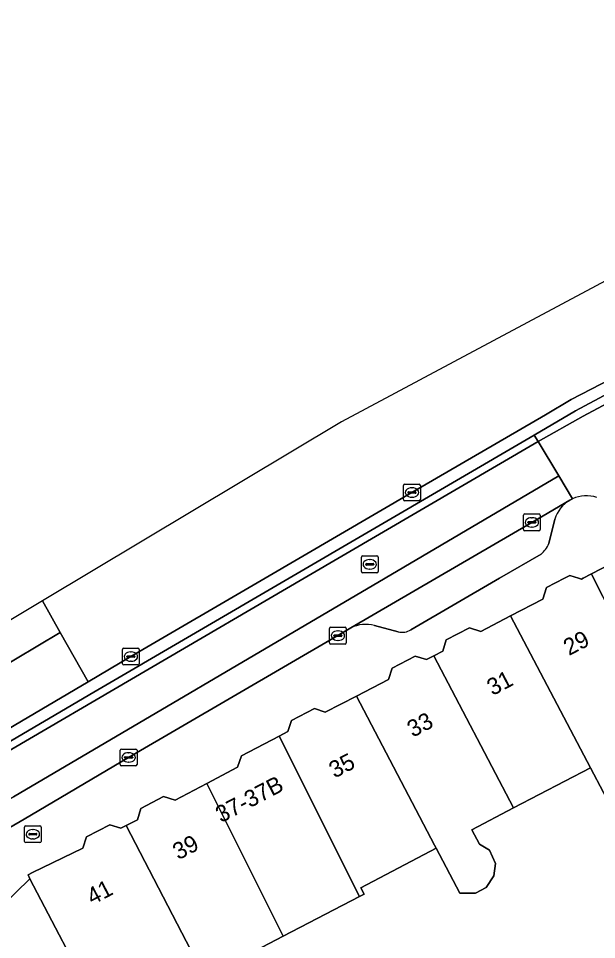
# Model space of a CAD drawing. Extents: x 159262 to 160143, y 383399 to 384319.
# Drawn here: x 159356.6 to 159391.1, y 384228.4 to 384283.4 of the extents above; entities that cross this region are included whole.
import ezdxf

# ---------------------------------------------------------------- set-up
doc = ezdxf.new("R2010")
doc.units = 0
for name, color, linetype in [('IMGEO_Berm_open', 7, 'Continuous'), ('IMGEO_Brandkraan', 7, 'Continuous'), ('IMGEO_Erf', 7, 'Continuous'), ('IMGEO_Kolk', 7, 'Continuous'), ('IMGEO_Pand', 7, 'Continuous'), ('IMGEO_Pand_nummerreeks', 7, 'Continuous'), ('IMGEO_Parkeervlak_open', 7, 'Continuous'), ('IMGEO_Rijbaan_lokaal_gesloten', 7, 'Continuous'), ('IMGEO_Rijbaan_lokaal_open', 7, 'Continuous'), ('IMGEO_Rijbaan_regionaal_gesloten', 7, 'Continuous'), ('IMGEO_Rioolput', 7, 'Continuous'), ('IMGEO_Voetpad_open', 7, 'Continuous')]:
    doc.layers.add(name, color=color, linetype=linetype)

msp = doc.modelspace()

# ---------------------------------------------------------------- linework, layer by layer
at = {"layer": 'IMGEO_Berm_open'}
msp.add_lwpolyline([(159423.246, 384277.236), (159427.486, 384279.521), (159430.427, 384281.088), (159430.178, 384281.556), (159429.983, 384281.917), (159423.629, 384278.478), (159423.819, 384278.126), (159423.689, 384278.056), (159389.884, 384259.976), (159387.412, 384258.533), (159387.644, 384258.15), (159390.341, 384259.651)], close=True, dxfattribs=at)
for points in [[(159423.689, 384278.056), (159423.819, 384278.126), (159423.629, 384278.478), (159422.254, 384277.734), (159411.634, 384272.028), (159389.631, 384260.66), (159388.083, 384259.739), (159380.122, 384255.107), (159371.368, 384250), (159363.349, 384245.322), (159360.8, 384243.819), (159348.417, 384236.517)], [(159341.593, 384231.271), (159342.013, 384230.78), (159343.599, 384232.135), (159345.104, 384233.347), (159346.698, 384234.564), (159348.347, 384235.672), (159355.233, 384239.748), (159361.148, 384243.2), (159372.799, 384250), (159387.412, 384258.533), (159389.884, 384259.976), (159423.689, 384278.056)], [(159387.644, 384258.15), (159387.412, 384258.533), (159372.799, 384250), (159361.148, 384243.2), (159355.233, 384239.748), (159348.347, 384235.672), (159346.698, 384234.564), (159345.104, 384233.347), (159343.599, 384232.135), (159345.003, 384230.769), (159348.309, 384234.081)], [(159353.057, 384237.919), (159355.173, 384239.192), (159373.685, 384250), (159387.644, 384258.15)]]:
    msp.add_lwpolyline(points, dxfattribs=at)
at = {"layer": 'IMGEO_Brandkraan'}
for p, q in [((159357.076, 384235.229), (159357.928, 384235.229)), ((159357.001, 384234.303), (159357.001, 384235.155)), ((159357.26, 384234.723), (159357.26, 384234.735)), ((159357.698, 384234.686), (159357.3, 384234.686)), ((159357.303, 384234.772), (159357.701, 384234.772)), ((159357.489, 384235.009), (159357.514, 384235.009)), ((159357.744, 384234.735), (159357.744, 384234.723)), ((159358.002, 384235.155), (159358.002, 384234.303)), ((159357.928, 384234.229), (159357.076, 384234.229)), ((159357.512, 384234.449), (159357.487, 384234.449))]:
    msp.add_line(p, q, dxfattribs=at)
for points in [[(159357.076, 384235.229), (159357.928, 384235.229)], [(159357.001, 384234.303), (159357.001, 384235.155)], [(159358.002, 384235.155), (159358.002, 384234.303)], [(159357.928, 384234.229), (159357.076, 384234.229)]]:
    msp.add_lwpolyline(points, dxfattribs=at)
for centre, radius, start, end in [((159357.078, 384235.153), 0.0765, 91.552, 178.448), ((159357.078, 384235.153), 0.0765, 91.552, 178.448), ((159357.926, 384235.153), 0.0765, 1.552, 88.448), ((159357.926, 384235.153), 0.0765, 1.552, 88.448), ((159357.3, 384234.732), 0.0403, 85.8775, 175.7526), ((159357.297, 384234.722), 0.0366, 178.938, 274.7102), ((159357.701, 384234.729), 0.043, 264.8664, 352.4533), ((159357.705, 384234.734), 0.0386, 1.7309, 96.639), ((159357.078, 384234.305), 0.0765, 181.552, 268.448), ((159357.078, 384234.305), 0.0765, 181.552, 268.448), ((159357.926, 384234.305), 0.0765, 271.552, 358.448), ((159357.926, 384234.305), 0.0765, 271.552, 358.448)]:
    msp.add_arc(centre, radius, start, end, dxfattribs=at)
for centre, major_axis, ratio, start_param, end_param in [((159357.488, 384234.729), (-0.387, 0.002), 0.722429, 4.712389, 7.853982), ((159357.513, 384234.729), (-0.39, 0.002), 0.717154, 1.570796, 4.712389)]:
    msp.add_ellipse(centre, major_axis=major_axis, ratio=ratio, start_param=start_param, end_param=end_param, dxfattribs=at)
at = {"layer": 'IMGEO_Erf'}
for points in [[(159391.947, 384250.825), (159390.833, 384250.255), (159390.963, 384250), (159393.22, 384245.555)], [(159393.102, 384234.267), (159390.768, 384238.692), (159386.188, 384236.3), (159383.692, 384234.996), (159384.146, 384234.13), (159384.751, 384233.784), (159385.104, 384232.992), (159385.013, 384232.245), (159384.556, 384231.544), (159383.906, 384231.223), (159382.976, 384231.207), (159381.571, 384233.888), (159377.071, 384231.538), (159377.27, 384231.157), (159376.986, 384231.009), (159372.447, 384228.646), (159367.764, 384226.208)]]:
    msp.add_lwpolyline(points, dxfattribs=at)
at = {"layer": 'IMGEO_Kolk'}
for p, q in [((159379.697, 384255.607), (159380.549, 384255.607)), ((159379.622, 384254.681), (159379.622, 384255.533)), ((159379.881, 384255.101), (159379.881, 384255.113)), ((159380.319, 384255.064), (159379.921, 384255.064)), ((159379.924, 384255.15), (159380.322, 384255.15)), ((159380.11, 384255.387), (159380.135, 384255.387)), ((159380.365, 384255.113), (159380.365, 384255.101)), ((159380.623, 384255.533), (159380.623, 384254.681)), ((159380.549, 384254.607), (159379.697, 384254.607)), ((159380.133, 384254.827), (159380.108, 384254.827)), ((159386.775, 384252.899), (159386.775, 384253.751)), ((159386.85, 384253.825), (159387.702, 384253.825)), ((159387.077, 384253.368), (159387.475, 384253.368)), ((159387.263, 384253.605), (159387.288, 384253.605)), ((159387.776, 384253.751), (159387.776, 384252.899)), ((159387.702, 384252.825), (159386.85, 384252.825)), ((159387.034, 384253.319), (159387.034, 384253.331)), ((159387.472, 384253.282), (159387.074, 384253.282)), ((159387.286, 384253.045), (159387.261, 384253.045)), ((159387.518, 384253.331), (159387.518, 384253.319)), ((159375.204, 384246.143), (159375.204, 384246.995)), ((159375.279, 384247.069), (159376.131, 384247.069)), ((159375.692, 384246.849), (159375.717, 384246.849)), ((159376.205, 384246.995), (159376.205, 384246.143)), ((159375.463, 384246.563), (159375.463, 384246.575)), ((159375.901, 384246.526), (159375.503, 384246.526)), ((159375.506, 384246.612), (159375.904, 384246.612)), ((159375.715, 384246.289), (159375.69, 384246.289)), ((159375.947, 384246.575), (159375.947, 384246.563)), ((159362.849, 384244.895), (159362.849, 384245.747)), ((159362.924, 384245.821), (159363.776, 384245.821)), ((159363.85, 384245.747), (159363.85, 384244.895)), ((159376.131, 384246.069), (159375.279, 384246.069)), ((159363.108, 384245.315), (159363.108, 384245.327)), ((159363.546, 384245.278), (159363.148, 384245.278)), ((159363.151, 384245.364), (159363.549, 384245.364)), ((159363.337, 384245.601), (159363.362, 384245.601)), ((159363.592, 384245.327), (159363.592, 384245.315)), ((159363.776, 384244.821), (159362.924, 384244.821)), ((159363.36, 384245.041), (159363.335, 384245.041)), ((159362.717, 384238.884), (159362.717, 384239.736)), ((159362.792, 384239.81), (159363.644, 384239.81)), ((159363.718, 384239.736), (159363.718, 384238.884)), ((159362.976, 384239.304), (159362.976, 384239.316)), ((159363.414, 384239.267), (159363.016, 384239.267)), ((159363.019, 384239.353), (159363.417, 384239.353)), ((159363.205, 384239.59), (159363.23, 384239.59)), ((159363.46, 384239.316), (159363.46, 384239.304)), ((159363.644, 384238.81), (159362.792, 384238.81)), ((159363.228, 384239.03), (159363.203, 384239.03))]:
    msp.add_line(p, q, dxfattribs=at)
for points in [[(159379.697, 384255.607), (159380.549, 384255.607)], [(159379.622, 384254.681), (159379.622, 384255.533)], [(159380.623, 384255.533), (159380.623, 384254.681)], [(159380.549, 384254.607), (159379.697, 384254.607)], [(159386.775, 384252.899), (159386.775, 384253.751)], [(159386.85, 384253.825), (159387.702, 384253.825)], [(159387.776, 384253.751), (159387.776, 384252.899)], [(159387.702, 384252.825), (159386.85, 384252.825)], [(159375.204, 384246.143), (159375.204, 384246.995)], [(159375.279, 384247.069), (159376.131, 384247.069)], [(159376.205, 384246.995), (159376.205, 384246.143)], [(159362.849, 384244.895), (159362.849, 384245.747)], [(159362.924, 384245.821), (159363.776, 384245.821)], [(159363.85, 384245.747), (159363.85, 384244.895)], [(159376.131, 384246.069), (159375.279, 384246.069)], [(159363.776, 384244.821), (159362.924, 384244.821)], [(159362.717, 384238.884), (159362.717, 384239.736)], [(159362.792, 384239.81), (159363.644, 384239.81)], [(159363.718, 384239.736), (159363.718, 384238.884)], [(159363.644, 384238.81), (159362.792, 384238.81)]]:
    msp.add_lwpolyline(points, dxfattribs=at)
for centre, radius, start, end in [((159379.699, 384255.531), 0.0765, 91.552, 178.448), ((159379.699, 384255.531), 0.0765, 91.552, 178.448), ((159380.547, 384255.531), 0.0765, 1.552, 88.448), ((159380.547, 384255.531), 0.0765, 1.552, 88.448), ((159379.921, 384255.11), 0.0403, 85.8775, 175.7526), ((159379.918, 384255.1), 0.0366, 178.938, 274.7102), ((159380.322, 384255.107), 0.043, 264.8664, 352.4533), ((159380.326, 384255.112), 0.0386, 1.7309, 96.639), ((159379.699, 384254.683), 0.0765, 181.552, 268.448), ((159379.699, 384254.683), 0.0765, 181.552, 268.448), ((159380.547, 384254.683), 0.0765, 271.552, 358.448), ((159380.547, 384254.683), 0.0765, 271.552, 358.448), ((159386.852, 384253.749), 0.0765, 91.552, 178.448), ((159386.852, 384253.749), 0.0765, 91.552, 178.448), ((159387.074, 384253.328), 0.0403, 85.8775, 175.7526), ((159387.479, 384253.33), 0.0386, 1.7309, 96.639), ((159387.7, 384253.749), 0.0765, 1.552, 88.448), ((159387.7, 384253.749), 0.0765, 1.552, 88.448), ((159386.852, 384252.901), 0.0765, 181.552, 268.448), ((159386.852, 384252.901), 0.0765, 181.552, 268.448), ((159387.071, 384253.318), 0.0366, 178.938, 274.7102), ((159387.475, 384253.325), 0.043, 264.8664, 352.4533), ((159387.7, 384252.901), 0.0765, 271.552, 358.448), ((159387.7, 384252.901), 0.0765, 271.552, 358.448), ((159375.281, 384246.993), 0.0765, 91.552, 178.448), ((159375.281, 384246.993), 0.0765, 91.552, 178.448), ((159376.129, 384246.993), 0.0765, 1.552, 88.448), ((159376.129, 384246.993), 0.0765, 1.552, 88.448), ((159375.503, 384246.572), 0.0403, 85.8775, 175.7526), ((159375.5, 384246.562), 0.0366, 178.938, 274.7102), ((159375.904, 384246.569), 0.043, 264.8664, 352.4533), ((159375.908, 384246.574), 0.0386, 1.7309, 96.639), ((159362.926, 384245.745), 0.0765, 91.552, 178.448), ((159362.926, 384245.745), 0.0765, 91.552, 178.448), ((159363.774, 384245.745), 0.0765, 1.552, 88.448), ((159363.774, 384245.745), 0.0765, 1.552, 88.448), ((159375.281, 384246.145), 0.0765, 181.552, 268.448), ((159375.281, 384246.145), 0.0765, 181.552, 268.448), ((159376.129, 384246.145), 0.0765, 271.552, 358.448), ((159376.129, 384246.145), 0.0765, 271.552, 358.448), ((159363.148, 384245.324), 0.0403, 85.8775, 175.7526), ((159363.145, 384245.314), 0.0366, 178.938, 274.7102), ((159363.549, 384245.321), 0.043, 264.8664, 352.4533), ((159363.553, 384245.326), 0.0386, 1.7309, 96.639), ((159362.926, 384244.897), 0.0765, 181.552, 268.448), ((159362.926, 384244.897), 0.0765, 181.552, 268.448), ((159363.774, 384244.897), 0.0765, 271.552, 358.448), ((159363.774, 384244.897), 0.0765, 271.552, 358.448), ((159362.794, 384239.734), 0.0765, 91.552, 178.448), ((159362.794, 384239.734), 0.0765, 91.552, 178.448), ((159363.642, 384239.734), 0.0765, 1.552, 88.448), ((159363.642, 384239.734), 0.0765, 1.552, 88.448), ((159363.016, 384239.313), 0.0403, 85.8775, 175.7526), ((159363.013, 384239.303), 0.0366, 178.938, 274.7102), ((159363.417, 384239.31), 0.043, 264.8664, 352.4533), ((159363.421, 384239.315), 0.0386, 1.7309, 96.639), ((159362.794, 384238.886), 0.0765, 181.552, 268.448), ((159362.794, 384238.886), 0.0765, 181.552, 268.448), ((159363.642, 384238.886), 0.0765, 271.552, 358.448), ((159363.642, 384238.886), 0.0765, 271.552, 358.448)]:
    msp.add_arc(centre, radius, start, end, dxfattribs=at)
for centre, major_axis, ratio, start_param, end_param in [((159380.109, 384255.107), (-0.387, 0.002), 0.722429, 4.712389, 7.853982), ((159380.134, 384255.107), (-0.39, 0.002), 0.717154, 1.570796, 4.712389), ((159387.262, 384253.325), (-0.387, 0.002), 0.722429, 4.712389, 7.853982), ((159387.287, 384253.325), (-0.39, 0.002), 0.717154, 1.570796, 4.712389), ((159375.691, 384246.569), (-0.387, 0.002), 0.722429, 4.712389, 7.853982), ((159375.716, 384246.569), (-0.39, 0.002), 0.717154, 1.570796, 4.712389), ((159363.336, 384245.321), (-0.387, 0.002), 0.722429, 4.712389, 7.853982), ((159363.361, 384245.321), (-0.39, 0.002), 0.717154, 1.570796, 4.712389), ((159363.204, 384239.31), (-0.387, 0.002), 0.722429, 4.712389, 7.853982), ((159363.229, 384239.31), (-0.39, 0.002), 0.717154, 1.570796, 4.712389)]:
    msp.add_ellipse(centre, major_axis=major_axis, ratio=ratio, start_param=start_param, end_param=end_param, dxfattribs=at)
at = {"layer": 'IMGEO_Pand'}
for points in [[(159385.995, 384247.742), (159390.768, 384238.692), (159393.102, 384234.267), (159397.827, 384236.735), (159395.511, 384241.169), (159393.22, 384245.555), (159390.963, 384250), (159390.833, 384250.255), (159390.342, 384250), (159390.236, 384249.945), (159390.061, 384250), (159389.54, 384250.164), (159389.225, 384250), (159388.151, 384249.44), (159387.934, 384248.749)], [(159385.995, 384247.742), (159384.232, 384246.826), (159383.549, 384247.041), (159382.173, 384246.323), (159381.96, 384245.646), (159381.422, 384245.366), (159386.188, 384236.3), (159390.768, 384238.692)], [(159381.422, 384245.366), (159380.988, 384245.141), (159380.317, 384245.355), (159378.934, 384244.639), (159378.719, 384243.962), (159376.81, 384242.971), (159381.476, 384234.067), (159381.571, 384233.888), (159382.976, 384231.207), (159383.906, 384231.223), (159384.556, 384231.544), (159385.013, 384232.245), (159385.104, 384232.992), (159384.751, 384233.784), (159384.146, 384234.13), (159383.692, 384234.996), (159386.188, 384236.3)], [(159372.206, 384240.58), (159376.986, 384231.009), (159377.27, 384231.157), (159377.071, 384231.538), (159381.571, 384233.888), (159381.476, 384234.067), (159376.81, 384242.971), (159374.952, 384242.006), (159374.311, 384242.216), (159372.938, 384241.52), (159372.717, 384240.845)], [(159372.206, 384240.58), (159369.943, 384239.404), (159369.722, 384238.72), (159367.875, 384237.755), (159372.447, 384228.646), (159376.986, 384231.009)], [(159372.447, 384228.646), (159367.875, 384237.755), (159365.987, 384236.769), (159365.306, 384236.98), (159363.949, 384236.266), (159363.74, 384235.595), (159363.064, 384235.241), (159367.764, 384226.208)], [(159367.764, 384226.208), (159363.064, 384235.241), (159362.758, 384235.081), (159362.087, 384235.293), (159360.707, 384234.575), (159360.494, 384233.898), (159357.49, 384232.441), (159357.215, 384232.298), (159357.33, 384232.077), (159361.239, 384224.59), (159362.446, 384225.22), (159363.177, 384223.82)]]:
    msp.add_lwpolyline(points, close=True, dxfattribs=at)
at = {"layer": 'IMGEO_Parkeervlak_open'}
for points in [[(159389.54, 384254.653), (159387.275, 384253.326), (159381.574, 384250), (159376.484, 384247.03)], [(159388.288, 384252.058), (159388.647, 384253.51)], [(159380.061, 384246.923), (159385.354, 384250), (159387.823, 384251.435)], [(159377.892, 384247.166), (159379.308, 384246.806)]]:
    msp.add_lwpolyline(points, dxfattribs=at)
msp.add_lwpolyline([(159351.29, 384200.965), (159350.631, 384202.437), (159368.549, 384210.744), (159361.239, 384224.59), (159357.33, 384232.077), (159343.203, 384218.309), (159342.327, 384217.458), (159341.659, 384216.821), (159339.465, 384214.841), (159350.526, 384200.614)], close=True, dxfattribs=at)
for centre, radius, start, end in [((159390.572, 384252.927), 2.011, 120.8605, 163.1401), ((159386.867, 384252.633), 1.533, 308.5735, 337.952), ((159377.359, 384245.33), 1.912, 73.8071, 117.2272), ((159379.559, 384247.672), 0.902, 253.8435, 303.8203)]:
    msp.add_arc(centre, radius, start, end, dxfattribs=at)
at = {"layer": 'IMGEO_Rijbaan_lokaal_gesloten'}
msp.add_lwpolyline([(159356.129, 384235.132), (159356.982, 384235.617), (159363.218, 384239.311), (159375.704, 384246.57), (159376.484, 384247.03), (159381.574, 384250), (159387.275, 384253.326), (159389.54, 384254.653), (159389.708, 384254.733), (159388.891, 384256.097), (159378.525, 384250), (159356.35, 384236.957), (159355.532, 384236.498)], dxfattribs=at)
at = {"layer": 'IMGEO_Rijbaan_lokaal_open'}
for points in [[(159423.246, 384277.236), (159390.341, 384259.651), (159387.644, 384258.15), (159388.891, 384256.097), (159389.708, 384254.733)], [(159355.532, 384236.498), (159356.35, 384236.957), (159378.525, 384250), (159388.891, 384256.097), (159387.644, 384258.15), (159373.685, 384250), (159355.173, 384239.192), (159353.057, 384237.919)]]:
    msp.add_lwpolyline(points, dxfattribs=at)
msp.add_arc((159390.533, 384252.914), 1.997, 72.0533, 114.3857, dxfattribs=at)
at = {"layer": 'IMGEO_Rijbaan_regionaal_gesloten'}
msp.add_lwpolyline([(159358.087, 384248.64), (159359.142, 384246.764), (159360.8, 384243.819), (159363.349, 384245.322), (159371.368, 384250), (159380.122, 384255.107), (159388.083, 384259.739), (159389.631, 384260.66), (159411.634, 384272.028), (159422.254, 384277.734), (159423.629, 384278.478), (159420.978, 384283.376), (159380.58, 384261.801), (159375.924, 384259.314)], close=True, dxfattribs=at)
for points in [[(159272.41, 384139.83), (159275.639, 384152.115), (159279.125, 384161.573), (159284.708, 384174.33), (159290.18, 384185.037), (159296.673, 384195.241), (159303.494, 384203.99), (159314.075, 384215.561), (159324.375, 384224.349), (159337.861, 384233.763), (159344.188, 384237.881), (159349.775, 384241.197), (159359.142, 384246.764), (159358.087, 384248.64), (159326.921, 384229.989), (159293.057, 384195.635), (159291.526, 384193.446), (159285.796, 384183.593), (159283.483, 384179.194), (159280.211, 384172.631)], [(159348.417, 384236.517), (159360.8, 384243.819), (159359.142, 384246.764), (159349.775, 384241.197), (159344.188, 384237.881), (159337.861, 384233.763), (159324.375, 384224.349), (159314.075, 384215.561), (159303.494, 384203.99), (159296.673, 384195.241), (159290.18, 384185.037), (159284.708, 384174.33), (159279.125, 384161.573), (159275.639, 384152.115), (159272.41, 384139.83), (159270.512, 384129.935), (159269.455, 384121.477), (159268.741, 384109.268), (159268.949, 384097.91), (159270.771, 384065.944), (159271.874, 384037.989), (159272.497, 384029.26), (159272.525, 384029.091), (159269.932, 384092.762)]]:
    msp.add_lwpolyline(points, dxfattribs=at)
at = {"layer": 'IMGEO_Rioolput'}
for p, q in [((159377.107, 384250.396), (159377.107, 384251.248)), ((159377.182, 384251.322), (159378.034, 384251.322)), ((159378.108, 384251.248), (159378.108, 384250.396)), ((159377.366, 384250.816), (159377.366, 384250.828)), ((159377.804, 384250.779), (159377.406, 384250.779)), ((159377.409, 384250.865), (159377.807, 384250.865)), ((159377.595, 384251.102), (159377.62, 384251.102)), ((159377.85, 384250.828), (159377.85, 384250.816)), ((159378.034, 384250.322), (159377.182, 384250.322)), ((159377.618, 384250.542), (159377.593, 384250.542))]:
    msp.add_line(p, q, dxfattribs=at)
for points in [[(159377.107, 384250.396), (159377.107, 384251.248)], [(159377.182, 384251.322), (159378.034, 384251.322)], [(159378.108, 384251.248), (159378.108, 384250.396)], [(159378.034, 384250.322), (159377.182, 384250.322)]]:
    msp.add_lwpolyline(points, dxfattribs=at)
for centre, radius, start, end in [((159377.184, 384251.246), 0.0765, 91.552, 178.448), ((159377.184, 384251.246), 0.0765, 91.552, 178.448), ((159378.032, 384251.246), 0.0765, 1.552, 88.448), ((159378.032, 384251.246), 0.0765, 1.552, 88.448), ((159377.406, 384250.825), 0.0403, 85.8775, 175.7526), ((159377.403, 384250.815), 0.0366, 178.938, 274.7102), ((159377.807, 384250.822), 0.043, 264.8664, 352.4533), ((159377.811, 384250.827), 0.0386, 1.7309, 96.639), ((159377.184, 384250.398), 0.0765, 181.552, 268.448), ((159377.184, 384250.398), 0.0765, 181.552, 268.448), ((159378.032, 384250.398), 0.0765, 271.552, 358.448), ((159378.032, 384250.398), 0.0765, 271.552, 358.448)]:
    msp.add_arc(centre, radius, start, end, dxfattribs=at)
for centre, major_axis, ratio, start_param, end_param in [((159377.594, 384250.822), (-0.387, 0.002), 0.722429, 4.712389, 7.853982), ((159377.619, 384250.822), (-0.39, 0.002), 0.717154, 1.570796, 4.712389)]:
    msp.add_ellipse(centre, major_axis=major_axis, ratio=ratio, start_param=start_param, end_param=end_param, dxfattribs=at)
at = {"layer": 'IMGEO_Voetpad_open'}
for points in [[(159389.708, 384254.733), (159389.54, 384254.653)], [(159388.647, 384253.51), (159388.288, 384252.058)], [(159387.823, 384251.435), (159385.354, 384250), (159380.061, 384246.923)], [(159343.203, 384218.309), (159357.33, 384232.077), (159357.215, 384232.298), (159357.49, 384232.441), (159360.494, 384233.898), (159360.707, 384234.575), (159362.087, 384235.293), (159362.758, 384235.081), (159363.064, 384235.241), (159363.74, 384235.595), (159363.949, 384236.266), (159365.306, 384236.98), (159365.987, 384236.769), (159367.875, 384237.755), (159369.722, 384238.72), (159369.943, 384239.404), (159372.206, 384240.58), (159372.717, 384240.845), (159372.938, 384241.52), (159374.311, 384242.216), (159374.952, 384242.006), (159376.81, 384242.971), (159378.719, 384243.962), (159378.934, 384244.639), (159380.317, 384245.355), (159380.988, 384245.141), (159381.422, 384245.366), (159381.96, 384245.646), (159382.173, 384246.323), (159383.549, 384247.041), (159384.232, 384246.826), (159385.995, 384247.742), (159387.934, 384248.749), (159388.151, 384249.44), (159389.225, 384250), (159389.54, 384250.164), (159390.061, 384250), (159390.236, 384249.945), (159390.342, 384250), (159390.833, 384250.255), (159391.947, 384250.825)], [(159376.484, 384247.03), (159375.704, 384246.57), (159363.218, 384239.311), (159356.982, 384235.617), (159356.129, 384235.132)], [(159379.308, 384246.806), (159377.892, 384247.166)]]:
    msp.add_lwpolyline(points, dxfattribs=at)
for centre, radius, start, end in [((159390.572, 384252.927), 2.011, 120.8605, 163.1401), ((159390.533, 384252.914), 1.997, 72.0533, 114.3857), ((159386.867, 384252.633), 1.533, 308.5735, 337.952), ((159377.359, 384245.33), 1.912, 73.8071, 117.2272), ((159379.559, 384247.672), 0.902, 253.8435, 303.8203)]:
    msp.add_arc(centre, radius, start, end, dxfattribs=at)

# ---------------------------------------------------------------- texts
at = {"layer": 'IMGEO_Pand_nummerreeks'}
for s, rotation, p in [('29', 27.5893, (159389.491, 384245.35)), ('31', 27.5893, (159384.929, 384242.966)), ('33', 27.5879, (159380.168, 384240.478)), ('35', 27.5893, (159375.506, 384238.042)), ('37-37B', 27.5879, (159368.734, 384235.384)), ('39', 27.5893, (159366.182, 384233.17)), ('41', 27.5893, (159361.05, 384230.488))]:
    msp.add_text(s, height=1, rotation=rotation, dxfattribs=at).set_placement(p)

doc.saveas('drawing.dxf')
